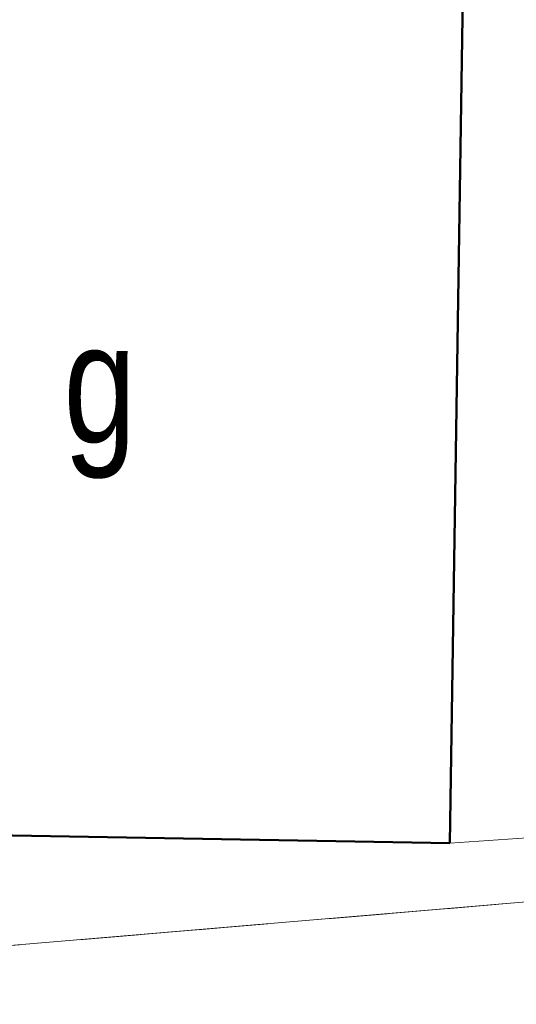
# Model space of a CAD drawing. Header units: metres. Extents: x 5504996 to 5514259, y 5943254 to 5951281.
# Tile 277 of 656: x 5509698.75 to 5509702.91, y 5947964.19 to 5947972.43. Entities that reach past the tile are written whole.
import ezdxf

# ---------------------------------------------------------------- set-up
doc = ezdxf.new("R2010")
doc.units = ezdxf.units.M
for name, pattern in [('L_0_02', [0]), ('L_0_03', [1, 0.5, -0.5]), ('L_0_04', [1.5, 1, -0.5]), ('L_0_06', [2, 1.5, -0.5])]:
    doc.linetypes.add(name, pattern=pattern)
for name, color, linetype, lineweight, true_color in [('EGB_Budynek', 7, 'CONTINUOUS', 50, 0x0a0909), ('EGB_DzialkaEwidencyjna', 7, 'L_0_02', 18, 0x000000), ('EGB_KonturKlasyfikacyjny', 7, 'L_0_06', 18, 0x24bc24), ('EGB_KonturUzytkuGruntowego', 7, 'L_0_03', 18, 0x008000), ('OT_ZagospodarowanieTerenu', 7, 'CONTINUOUS', 18, 0x000000)]:
    doc.layers.add(name, color=color, linetype=linetype, lineweight=lineweight, true_color=true_color)
doc.styles.get("Standard").update_dxf_attribs({"font": 'simplex.shx'})

msp = doc.modelspace()

# ---------------------------------------------------------------- linework, layer by layer
at = {"layer": 'EGB_Budynek', "linetype": 'Continuous', "lineweight": 50, "flags": 128}
msp.add_lwpolyline([(5509702.35, 5947965.54), (5509696.14, 5947965.65), (5509696.24, 5947972.91), (5509702.46, 5947972.82)], close=True, dxfattribs=at)
at = {"layer": 'EGB_DzialkaEwidencyjna', "linetype": 'CONTINUOUS', "lineweight": 18}
for p, q in [((5509728.86, 5947967.24), (5509695.09, 5947964.38)), ((5509695.09, 5947964.38), (5509728.86, 5947967.24))]:
    msp.add_line(p, q, dxfattribs=at)
at = {"layer": 'EGB_KonturKlasyfikacyjny', "color": 82, "linetype": 'L_0_06', "lineweight": 18, "true_color": 0x24bc24, "flags": 128}
for points in [[(5509730.85, 5948021.07), (5509728.86, 5947967.24), (5509695.09, 5947964.38), (5509696.68, 5948022.39)], [(5509590.97, 5947864.3), (5509692.34, 5947863.96), (5509694.7, 5947950.21), (5509695.09, 5947964.38), (5509728.86, 5947967.24), (5509748.32, 5947968.81), (5509803, 5947963.05), (5509876.77, 5947958.82), (5509896.41, 5947962.7), (5509899.83, 5947986.83), (5509896.09, 5948015.99), (5509895.53, 5948019.98), (5509903.1, 5948019.93), (5510004.09, 5948019.26), (5510009.25, 5947942.77), (5510016.76, 5947834.6), (5510017.68, 5947817.94), (5510030.52, 5947627.74), (5510051.12, 5947621.22), (5510090.81, 5947608.66), (5510100.73, 5947605.52), (5510100.62, 5947601.15), (5510104.35, 5947587.06), (5510111.32, 5947565), (5509993.77, 5947517.87), (5509946.97, 5947499.05), (5509942.28, 5947505.67), (5509897.01, 5947569.49), (5509888.55, 5947577.92), (5509875.75, 5947590.67), (5509801.61, 5947664.57), (5509740.33, 5947717.31), (5509732.68, 5947714.19), (5509689.69, 5947732.73), (5509634.83, 5947756.53), (5509606.05, 5947784.07), (5509595.51, 5947812.34), (5509585.59, 5947864.33)]]:
    msp.add_lwpolyline(points, close=True, dxfattribs=at)
at = {"layer": 'EGB_KonturUzytkuGruntowego', "color": 96, "linetype": 'L_0_03', "lineweight": 18, "true_color": 0x008000, "flags": 128}
for points in [[(5509730.85, 5948021.07), (5509728.86, 5947967.24), (5509695.09, 5947964.38), (5509696.68, 5948022.39)], [(5509590.97, 5947864.3), (5509692.34, 5947863.96), (5509694.7, 5947950.21), (5509695.09, 5947964.38), (5509728.86, 5947967.24), (5509748.32, 5947968.81), (5509803, 5947963.05), (5509876.77, 5947958.82), (5509896.41, 5947962.7), (5509899.83, 5947986.83), (5509896.09, 5948015.99), (5509895.53, 5948019.98), (5509903.1, 5948019.93), (5510004.09, 5948019.26), (5510009.25, 5947942.77), (5510016.76, 5947834.6), (5510017.68, 5947817.94), (5510030.52, 5947627.74), (5510051.12, 5947621.22), (5510090.81, 5947608.66), (5510100.73, 5947605.52), (5510100.62, 5947601.15), (5510104.35, 5947587.06), (5510111.32, 5947565), (5509993.77, 5947517.87), (5509946.97, 5947499.05), (5509942.28, 5947505.67), (5509897.01, 5947569.49), (5509888.55, 5947577.92), (5509875.75, 5947590.67), (5509801.61, 5947664.57), (5509740.33, 5947717.31), (5509732.68, 5947714.19), (5509689.69, 5947732.73), (5509634.83, 5947756.53), (5509606.05, 5947784.07), (5509595.51, 5947812.34), (5509585.59, 5947864.33)]]:
    msp.add_lwpolyline(points, close=True, dxfattribs=at)
at = {"layer": 'OT_ZagospodarowanieTerenu', "color": 18, "linetype": 'L_0_04', "lineweight": 18, "true_color": 0x000000, "flags": 128}
msp.add_lwpolyline([(5509705.44, 5948021.15), (5509710.9, 5948021.09), (5509730.85, 5948021.07), (5509729.71, 5947990.25), (5509728.86, 5947967.36), (5509702.35, 5947965.54), (5509702.46, 5947972.82), (5509696.24, 5947972.91), (5509697.04, 5948021.11)], close=True, dxfattribs=at)

# ---------------------------------------------------------------- next in the draw order: texts
at = {"layer": 'EGB_Budynek', "color": 18, "true_color": 0x000000, "insert": (5509699.42, 5947969.24), "char_height": 1, "attachment_point": 5, "line_spacing_factor": 0.9, "bg_fill": 3, "box_fill_scale": 1, "bg_fill_color": 0, "bg_fill_transparency": 0}
msp.add_mtext('\\W0.7818x;\\fArial|b0|i0;g', dxfattribs=at)

doc.saveas('drawing.dxf')
